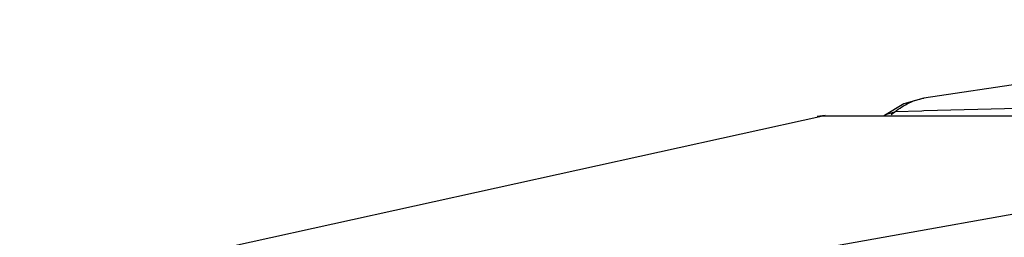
# Paper-space layout 'Sheet' of a CAD drawing. Header units: inches. Extents: x 0.2 to 10.8, y 0.2 to 8.3.
# Tile 441 of 545: x 9.0072 to 9.0663, y 4.4159 to 4.429. Entities that reach past the tile are written whole.
import ezdxf

# ---------------------------------------------------------------- set-up
doc = ezdxf.new("R2010")
doc.units = ezdxf.units.IN
doc.header["$MEASUREMENT"] = 0
doc.layers.get('0').update_dxf_attribs({"lineweight": 5})
doc.layers.add('02___PRT_ALL_AXES', color=7, linetype='Continuous')

psp = doc.layouts.new('Sheet')

# ---------------------------------------------------------------- linework, layer by layer
at = {"color": 0, "linetype": 'ByBlock', "lineweight": -3}
for p, q in [((9.061488, 4.424242), (9.060298, 4.423901)), ((9.060298, 4.423901), (9.059131, 4.423212)), ((9.059271, 4.42329), (9.059759, 4.423433)), ((9.059529, 4.423267), (9.059759, 4.423433)), ((9.061371, 4.423479), (9.059759, 4.423433)), ((9.061504, 4.423483), (9.061371, 4.423479)), ((9.007187, 4.412559), (9.055438, 4.423194)), ((9.055569, 4.423212), (9.055092, 4.423159)), ((9.055092, 4.423159), (9.055438, 4.423194)), ((9.055438, 4.423194), (9.055569, 4.423212)), ((9.055438, 4.423194), (9.08926, 4.423194)), ((9.059123, 4.423212), (9.059271, 4.42329)), ((9.0926, 4.421836), (9.029253, 4.410584))]:
    psp.add_line(p, q, dxfattribs=at)
psp.add_arc((9.217256, -1.098191), 5.52387, 91.347505, 91.61573, dxfattribs=at)
psp.add_open_spline([(9.059759, 4.423433), (9.060024, 4.423643), (9.060567, 4.423997), (9.061188, 4.424197), (9.061488, 4.424242)], degree=3, knots=[0, 0, 0, 0, 0.527013, 1, 1, 1, 1], dxfattribs=at)
at = {"layer": '02___PRT_ALL_AXES', "color": 0, "linetype": 'ByBlock', "lineweight": -3}
psp.add_line((9.093008, 4.42897), (9.061492, 4.424243), dxfattribs=at)

doc.saveas('drawing.dxf')
